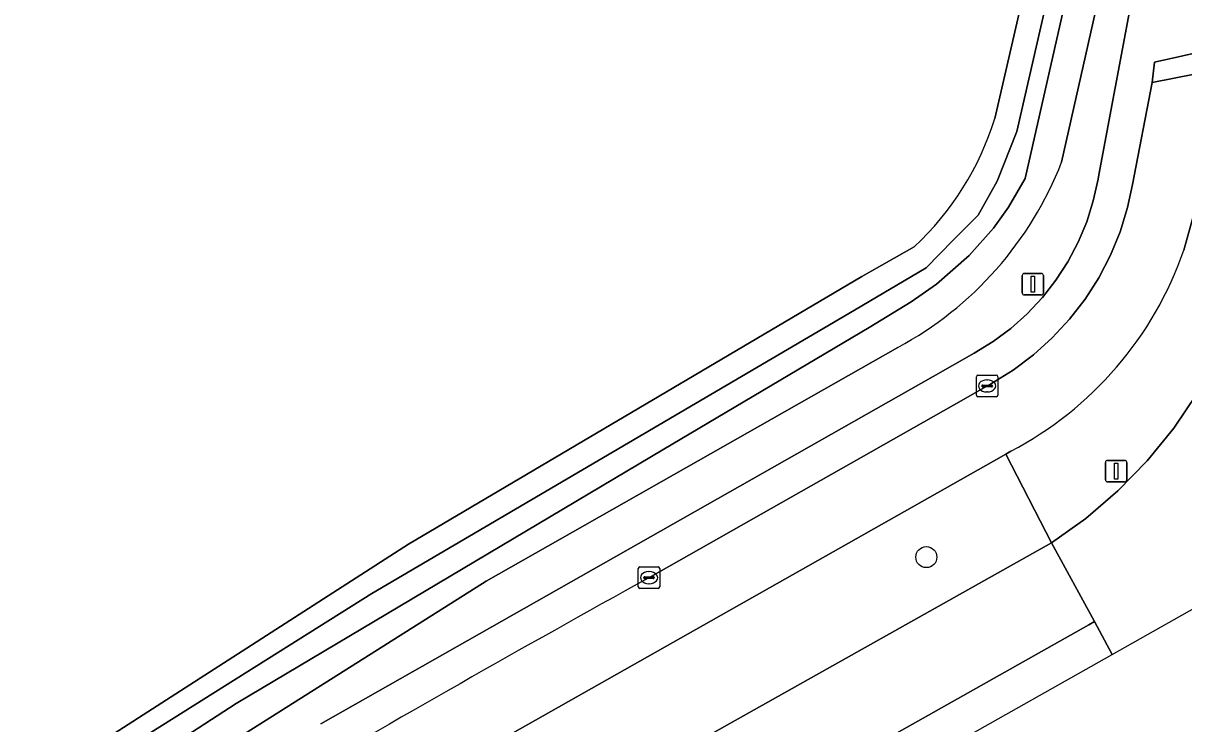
# Model space of a CAD drawing. Extents: x 156141 to 158132, y 385651 to 388333.
# Drawn here: x 157042.7 to 157096.6, y 386074.6 to 386107.1 of the extents above; entities that cross this region are included whole.
import ezdxf

# ---------------------------------------------------------------- set-up
doc = ezdxf.new("R2010")
doc.units = 0
for name, color, linetype in [('IMGEO_Berm_groen', 7, 'Continuous'), ('IMGEO_Boom', 7, 'Continuous'), ('IMGEO_Bouwland', 7, 'Continuous'), ('IMGEO_Fietspad_gesloten', 7, 'Continuous'), ('IMGEO_Groenvoorziening', 7, 'Continuous'), ('IMGEO_Kolk', 7, 'Continuous'), ('IMGEO_Lichtmast', 7, 'Continuous'), ('IMGEO_Oever', 7, 'Continuous'), ('IMGEO_Rijbaan_regionaal_gesloten', 7, 'Continuous'), ('IMGEO_Verkeersbordpaal', 7, 'Continuous'), ('IMGEO_Verkeerseiland_open', 7, 'Continuous'), ('IMGEO_Voetpad_open', 7, 'Continuous'), ('IMGEO_Waterloop', 7, 'Continuous')]:
    doc.layers.add(name, color=color, linetype=linetype)

msp = doc.modelspace()

# ---------------------------------------------------------------- linework, layer by layer
at = {"layer": 'IMGEO_Berm_groen'}
for points in [[(157097.624, 386100.294), (157096.591, 386096.566)], [(157088.556, 386087.235), (157088.331, 386087.108), (157090.45, 386082.989), (157092.042, 386084.122), (157093.526, 386085.392), (157094.891, 386086.79), (157096.125, 386088.305), (157097.22, 386089.923)], [(157069.36, 386071.147), (157090.45, 386082.989), (157088.331, 386087.108), (157087.749, 386086.779), (157059.396, 386070.752), (157056.563, 386069.177), (157053.356, 386067.312), (157039.916, 386059.159)]]:
    msp.add_lwpolyline(points, dxfattribs=at)
msp.add_arc((157080.81, 386102.03), 16.7, 297.6343, 340.9016, dxfattribs=at)
at = {"layer": 'IMGEO_Boom'}
msp.add_circle((157084.632, 386082.323), 0.489, dxfattribs=at)
at = {"layer": 'IMGEO_Bouwland'}
for points in [[(157087.809, 386102.684), (157089.391, 386109.528), (157089.127, 386110.221), (157066.395, 386124.14), (157053.147, 386130.962), (157051.016, 386131.665), (157049.048, 386132.039)], [(156852.392, 386113.148), (156867.833, 386086.648), (156918.445, 386000.13), (156926.668, 385986.807), (156927.186, 385986.087), (156927.722, 385986.026), (156934.836, 385992.57), (156941.728, 385998.626), (156985.872, 386034.818), (156992.873, 386039.551), (156998.382, 386043.276), (157009.048, 386050.074), (157029.716, 386063.087), (157060.574, 386082.93), (157081.64, 386095.353), (157084.068, 386096.729)]]:
    msp.add_lwpolyline(points, dxfattribs=at)
msp.add_arc((157074.952, 386106.609), 13.443, 312.6993, 343.0256, dxfattribs=at)
at = {"layer": 'IMGEO_Fietspad_gesloten'}
for points in [[(157099.283, 386105.175), (157095.124, 386104.343), (157094.213, 386099.612), (157093.98, 386098.546), (157093.631, 386097.42), (157093.182, 386096.33), (157092.638, 386095.285), (157092.003, 386094.292), (157091.281, 386093.36), (157090.479, 386092.496), (157089.603, 386091.708), (157088.66, 386091), (157087.658, 386090.38), (157085.895, 386089.382), (157071.749, 386081.369)], [(157096.591, 386096.566), (157097.624, 386100.294)], [(157039.916, 386059.159), (157053.356, 386067.312), (157056.563, 386069.177), (157059.396, 386070.752), (157087.749, 386086.779), (157088.331, 386087.108), (157088.556, 386087.235)]]:
    msp.add_lwpolyline(points, dxfattribs=at)
for centre, radius, start, end in [((157080.81, 386102.03), 16.7, 297.6343, 340.9016), ((157470.22, 385360.291), 823.852, 118.925234, 121.723371)]:
    msp.add_arc(centre, radius, start, end, dxfattribs=at)
at = {"layer": 'IMGEO_Groenvoorziening'}
for points in [[(157056.505, 386074.589), (157084.95, 386090.707), (157086.859, 386091.789), (157087.733, 386092.324), (157088.556, 386092.935), (157089.32, 386093.618), (157090.021, 386094.365), (157090.652, 386095.173), (157091.209, 386096.033), (157091.686, 386096.94), (157092.08, 386097.886), (157092.389, 386098.863), (157092.609, 386099.864), (157092.641, 386100.062), (157094.874, 386111.94), (157092.036, 386115.168)], [(157091.697, 386114.394), (157092.094, 386113.96), (157092.644, 386113.154), (157093.056, 386112.226), (157093.292, 386111.239), (157092.592, 386108.119), (157090.918, 386100.656)], [(157083.304, 386092.054), (157064.181, 386081.204), (157040.674, 386066.373)]]:
    msp.add_lwpolyline(points, dxfattribs=at)
msp.add_arc((157075.453, 386106.674), 16.594, 298.2355, 338.7377, dxfattribs=at)
at = {"layer": 'IMGEO_Kolk'}
for p, q in [((157086.957, 386089.841), (157086.957, 386090.693)), ((157087.032, 386090.767), (157087.884, 386090.767)), ((157087.958, 386090.693), (157087.958, 386089.841)), ((157087.216, 386090.261), (157087.216, 386090.273)), ((157087.654, 386090.224), (157087.256, 386090.224)), ((157087.259, 386090.31), (157087.657, 386090.31)), ((157087.445, 386090.547), (157087.47, 386090.547)), ((157087.7, 386090.273), (157087.7, 386090.261)), ((157087.884, 386089.767), (157087.032, 386089.767)), ((157087.468, 386089.987), (157087.443, 386089.987)), ((157071.252, 386080.944), (157071.252, 386081.796)), ((157071.327, 386081.87), (157072.179, 386081.87)), ((157071.74, 386081.65), (157071.765, 386081.65)), ((157072.253, 386081.796), (157072.253, 386080.944)), ((157071.511, 386081.364), (157071.511, 386081.376)), ((157071.949, 386081.327), (157071.551, 386081.327)), ((157071.554, 386081.413), (157071.952, 386081.413)), ((157071.763, 386081.09), (157071.738, 386081.09)), ((157071.995, 386081.376), (157071.995, 386081.364)), ((157072.179, 386080.87), (157071.327, 386080.87))]:
    msp.add_line(p, q, dxfattribs=at)
for points in [[(157086.957, 386089.841), (157086.957, 386090.693)], [(157087.032, 386090.767), (157087.884, 386090.767)], [(157087.958, 386090.693), (157087.958, 386089.841)], [(157087.884, 386089.767), (157087.032, 386089.767)], [(157071.252, 386080.944), (157071.252, 386081.796)], [(157071.327, 386081.87), (157072.179, 386081.87)], [(157072.253, 386081.796), (157072.253, 386080.944)], [(157072.179, 386080.87), (157071.327, 386080.87)]]:
    msp.add_lwpolyline(points, dxfattribs=at)
for centre, radius, start, end in [((157087.034, 386090.691), 0.0765, 91.552, 178.448), ((157087.034, 386090.691), 0.0765, 91.552, 178.448), ((157087.882, 386090.691), 0.0765, 1.552, 88.448), ((157087.882, 386090.691), 0.0765, 1.552, 88.448), ((157087.256, 386090.27), 0.0403, 85.8775, 175.7526), ((157087.253, 386090.26), 0.0366, 178.938, 274.7102), ((157087.657, 386090.267), 0.043, 264.8664, 352.4533), ((157087.661, 386090.272), 0.0386, 1.7309, 96.639), ((157087.034, 386089.843), 0.0765, 181.552, 268.448), ((157087.034, 386089.843), 0.0765, 181.552, 268.448), ((157087.882, 386089.843), 0.0765, 271.552, 358.448), ((157087.882, 386089.843), 0.0765, 271.552, 358.448), ((157071.329, 386081.794), 0.0765, 91.552, 178.448), ((157071.329, 386081.794), 0.0765, 91.552, 178.448), ((157072.177, 386081.794), 0.0765, 1.552, 88.448), ((157072.177, 386081.794), 0.0765, 1.552, 88.448), ((157071.551, 386081.373), 0.0403, 85.8775, 175.7526), ((157071.548, 386081.363), 0.0366, 178.938, 274.7102), ((157071.952, 386081.37), 0.043, 264.8664, 352.4533), ((157071.956, 386081.375), 0.0386, 1.7309, 96.639), ((157071.329, 386080.946), 0.0765, 181.552, 268.448), ((157071.329, 386080.946), 0.0765, 181.552, 268.448), ((157072.177, 386080.946), 0.0765, 271.552, 358.448), ((157072.177, 386080.946), 0.0765, 271.552, 358.448)]:
    msp.add_arc(centre, radius, start, end, dxfattribs=at)
for centre, major_axis, ratio, start_param, end_param in [((157087.444, 386090.267), (-0.387, 0.002), 0.722429, 4.712389, 7.853982), ((157087.469, 386090.267), (-0.39, 0.002), 0.717154, 1.570796, 4.712389), ((157071.739, 386081.37), (-0.387, 0.002), 0.722429, 4.712389, 7.853982), ((157071.764, 386081.37), (-0.39, 0.002), 0.717154, 1.570796, 4.712389)]:
    msp.add_ellipse(centre, major_axis=major_axis, ratio=ratio, start_param=start_param, end_param=end_param, dxfattribs=at)
at = {"layer": 'IMGEO_Lichtmast'}
for p, q in [((157092.95, 386085.914), (157092.95, 386086.714)), ((157092.95, 386086.714), (157092.95, 386085.914)), ((157093.05, 386086.814), (157093.84, 386086.814)), ((157093.84, 386086.814), (157093.05, 386086.814)), ((157093.94, 386086.714), (157093.94, 386085.914)), ((157093.94, 386085.914), (157093.94, 386086.714)), ((157093.84, 386085.814), (157093.05, 386085.814)), ((157093.05, 386085.814), (157093.84, 386085.814))]:
    msp.add_line(p, q, dxfattribs=at)
msp.add_lwpolyline([(157093.37, 386086.689), (157093.52, 386086.689), (157093.52, 386085.939), (157093.37, 386085.939), (157093.37, 386086.689)], dxfattribs=at)
for centre, start, end in [((157093.05, 386086.714), 90, 180), ((157093.05, 386086.714), 90, 180), ((157093.84, 386086.714), 0, 90), ((157093.84, 386086.714), 360, 90), ((157093.05, 386085.914), 180, 270), ((157093.05, 386085.914), 180, 270), ((157093.84, 386085.914), 270, 0), ((157093.84, 386085.914), 270, 0)]:
    msp.add_arc(centre, 0.1, start, end, dxfattribs=at)
at = {"layer": 'IMGEO_Oever'}
for points in [[(157047.657, 386073.578), (157058.883, 386080.638), (157081.296, 386093.786), (157084.621, 386095.755), (157085.873, 386097.025), (157087.042, 386098.198), (157087.916, 386099.768), (157088.836, 386102.071), (157090.508, 386109.383), (157089.127, 386110.221), (157089.391, 386109.528), (157087.809, 386102.684)], [(157091.272, 386108.92), (157089.219, 386099.892), (157088.453, 386098.561), (157087.756, 386097.592), (157086.619, 386096.321), (157085.111, 386094.994), (157083.928, 386094.176), (157081.976, 386092.975), (157072.44, 386087.34), (157052.581, 386075.529), (157022.789, 386056.223)], [(157090.918, 386100.656), (157092.592, 386108.119), (157091.272, 386108.92)], [(157084.068, 386096.729), (157081.64, 386095.353), (157060.574, 386082.93), (157029.716, 386063.087), (157009.048, 386050.074), (156998.382, 386043.276), (156992.873, 386039.551), (156985.872, 386034.818), (156941.728, 385998.626), (156942.572, 385997.476), (156943.671, 385995.977), (156978.833, 386024.752), (156992.187, 386034.768), (156994.982, 386036.705), (157000.589, 386040.406), (157026.571, 386056.964), (157040.674, 386066.373), (157064.181, 386081.204), (157083.304, 386092.054)]]:
    msp.add_lwpolyline(points, dxfattribs=at)
for centre, radius, start, end in [((157074.952, 386106.609), 13.443, 312.6993, 343.0256), ((157075.453, 386106.674), 16.594, 298.2355, 338.7377)]:
    msp.add_arc(centre, radius, start, end, dxfattribs=at)
at = {"layer": 'IMGEO_Rijbaan_regionaal_gesloten'}
for points in [[(157097.22, 386089.923), (157096.125, 386088.305), (157094.891, 386086.79), (157093.526, 386085.392), (157092.042, 386084.122), (157090.45, 386082.989), (157092.437, 386079.328), (157093.26, 386077.811), (157132.196, 386099.768)], [(157092.437, 386079.328), (157090.45, 386082.989), (157069.36, 386071.147)], [(156984.095, 386013.444), (156974.141, 386005.459), (156970.812, 386002.047), (156964.731, 385996.864), (156951.343, 385984.764), (156934.823, 385968.716), (156936.648, 385965.61), (156951.983, 385980.52), (156966.169, 385993.536), (156972.93, 385999.388), (156978.438, 386003.933), (156984.927, 386009.227), (156988.687, 386012.188), (157001.17, 386021.908), (157010.876, 386029.044), (157020.08, 386035.537), (157027.409, 386040.528), (157037.441, 386047.117), (157050.321, 386055.312), (157065.038, 386063.925), (157078.21, 386071.327), (157086.078, 386075.747), (157092.184, 386079.185), (157092.437, 386079.328)]]:
    msp.add_lwpolyline(points, dxfattribs=at)
msp.add_lwpolyline([(157093.26, 386077.811), (157092.437, 386079.328), (157092.184, 386079.185), (157086.078, 386075.747), (157078.21, 386071.327), (157065.038, 386063.925), (157050.321, 386055.312), (157037.441, 386047.117), (157027.409, 386040.528), (157020.08, 386035.537), (157010.876, 386029.044), (157001.17, 386021.908), (156988.687, 386012.188), (156984.927, 386009.227), (156978.438, 386003.933), (156972.93, 385999.388), (156966.169, 385993.536), (156951.983, 385980.52), (156936.648, 385965.61), (156937.494, 385964.17), (156961.157, 385987.156), (157004.035, 386022.317), (157042.234, 386049.037)], close=True, dxfattribs=at)
at = {"layer": 'IMGEO_Verkeersbordpaal'}
for p, q in [((157089.084, 386094.588), (157089.084, 386095.388)), ((157089.084, 386095.388), (157089.084, 386094.588)), ((157089.184, 386095.488), (157089.974, 386095.488)), ((157089.974, 386095.488), (157089.184, 386095.488)), ((157090.074, 386095.388), (157090.074, 386094.588)), ((157090.074, 386094.588), (157090.074, 386095.388)), ((157089.974, 386094.488), (157089.184, 386094.488)), ((157089.184, 386094.488), (157089.974, 386094.488))]:
    msp.add_line(p, q, dxfattribs=at)
msp.add_lwpolyline([(157089.504, 386095.363), (157089.654, 386095.363), (157089.654, 386094.613), (157089.504, 386094.613), (157089.504, 386095.363)], dxfattribs=at)
for centre, start, end in [((157089.184, 386095.388), 90, 180), ((157089.184, 386095.388), 90, 180), ((157089.974, 386095.388), 0, 90), ((157089.974, 386095.388), 360, 90), ((157089.184, 386094.588), 180, 270), ((157089.184, 386094.588), 180, 270), ((157089.974, 386094.588), 270, 0), ((157089.974, 386094.588), 270, 0)]:
    msp.add_arc(centre, 0.1, start, end, dxfattribs=at)
at = {"layer": 'IMGEO_Verkeerseiland_open'}
msp.add_lwpolyline([(157099.66, 386105.707), (157099.635, 386105.819), (157099.618, 386105.861), (157099.598, 386105.901), (157099.574, 386105.94), (157099.547, 386105.976), (157099.517, 386106.009), (157099.484, 386106.04), (157099.448, 386106.068), (157099.41, 386106.092), (157099.37, 386106.113), (157099.329, 386106.13), (157099.286, 386106.143), (157099.241, 386106.153), (157099.197, 386106.158), (157099.152, 386106.16), (157099.107, 386106.157), (157099.062, 386106.15), (157099.046, 386106.147), (157095.236, 386105.298), (157095.124, 386104.343), (157099.283, 386105.175)], dxfattribs=at)
at = {"layer": 'IMGEO_Voetpad_open'}
for points in [[(157092.036, 386115.168), (157094.874, 386111.94), (157092.641, 386100.062), (157092.609, 386099.864), (157092.389, 386098.863), (157092.08, 386097.886), (157091.686, 386096.94), (157091.209, 386096.033), (157090.652, 386095.173), (157090.021, 386094.365), (157089.32, 386093.618), (157088.556, 386092.935), (157087.733, 386092.324), (157086.859, 386091.789), (157084.95, 386090.707), (157056.505, 386074.589)], [(157071.749, 386081.369), (157085.895, 386089.382), (157087.658, 386090.38), (157088.66, 386091), (157089.603, 386091.708), (157090.479, 386092.496), (157091.281, 386093.36), (157092.003, 386094.292), (157092.638, 386095.285), (157093.182, 386096.33), (157093.631, 386097.42), (157093.98, 386098.546), (157094.213, 386099.612), (157095.124, 386104.343), (157095.236, 386105.298), (157099.046, 386106.147)]]:
    msp.add_lwpolyline(points, dxfattribs=at)
msp.add_arc((157470.22, 385360.291), 823.852, 118.925234, 121.723371, dxfattribs=at)
at = {"layer": 'IMGEO_Waterloop'}
msp.add_lwpolyline([(157022.789, 386056.223), (157052.581, 386075.529), (157072.44, 386087.34), (157081.976, 386092.975), (157083.928, 386094.176), (157085.111, 386094.994), (157086.619, 386096.321), (157087.756, 386097.592), (157088.453, 386098.561), (157089.219, 386099.892), (157091.272, 386108.92), (157090.508, 386109.383), (157088.836, 386102.071), (157087.916, 386099.768), (157087.042, 386098.198), (157085.873, 386097.025), (157084.621, 386095.755), (157081.296, 386093.786), (157058.883, 386080.638), (157047.657, 386073.578)], dxfattribs=at)

doc.saveas('drawing.dxf')
